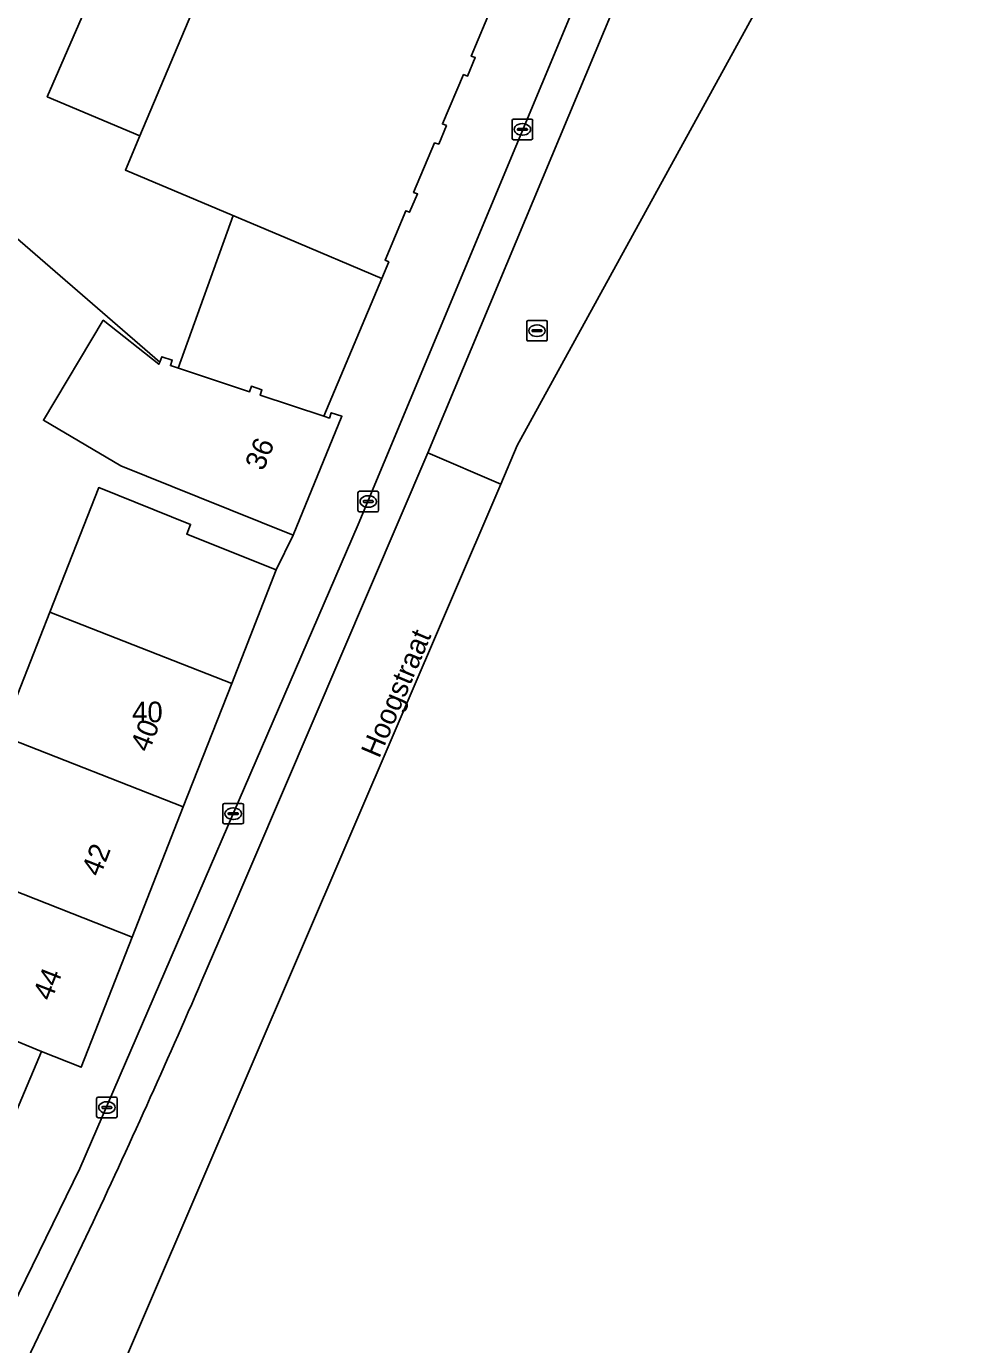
# Model space of a CAD drawing. Extents: x 160102 to 160934, y 382045 to 382923.
# Drawn here: x 160880.9 to 160927.2, y 382756.5 to 382820.7 of the extents above; entities that cross this region are included whole.
import ezdxf

# ---------------------------------------------------------------- set-up
doc = ezdxf.new("R2010")
doc.units = 0
for name, color, linetype in [('IMGEO_Erf', 7, 'Continuous'), ('IMGEO_Hek', 7, 'Continuous'), ('IMGEO_Kolk', 7, 'Continuous'), ('IMGEO_Muur', 7, 'Continuous'), ('IMGEO_Openbare_ruimte_label', 7, 'Continuous'), ('IMGEO_Pand', 7, 'Continuous'), ('IMGEO_Pand_nummerreeks', 7, 'Continuous'), ('IMGEO_Rijbaan_lokaal_gesloten', 7, 'Continuous'), ('IMGEO_Rijbaan_lokaal_open', 7, 'Continuous'), ('IMGEO_Rioolput', 7, 'Continuous'), ('IMGEO_Voetpad_open', 7, 'Continuous')]:
    doc.layers.add(name, color=color, linetype=linetype)

msp = doc.modelspace()

# ---------------------------------------------------------------- linework, layer by layer
at = {"layer": 'IMGEO_Erf'}
msp.add_lwpolyline([(160879.654, 382786.178), (160882.011, 382792.179), (160884.39, 382798.236), (160888.866, 382796.448), (160888.677, 382795.974), (160893.032, 382794.234), (160893.861, 382795.927), (160889.222, 382797.792), (160885.476, 382799.297), (160881.699, 382801.511), (160884.614, 382806.378), (160887.321, 382804.235), (160887.366, 382804.346), (160872.674, 382817.052)], dxfattribs=at)
at = {"layer": 'IMGEO_Hek'}
msp.add_lwpolyline([(160888.264, 382804.05), (160890.942, 382811.468)], dxfattribs=at)
at = {"layer": 'IMGEO_Kolk'}
for p, q in [((160904.513, 382815.238), (160904.513, 382816.09)), ((160904.588, 382816.164), (160905.44, 382816.164)), ((160904.772, 382815.658), (160904.772, 382815.67)), ((160904.815, 382815.707), (160905.213, 382815.707)), ((160905.001, 382815.944), (160905.026, 382815.944)), ((160905.256, 382815.67), (160905.256, 382815.658)), ((160905.514, 382816.09), (160905.514, 382815.238)), ((160905.44, 382815.164), (160904.588, 382815.164)), ((160905.21, 382815.621), (160904.812, 382815.621)), ((160905.024, 382815.384), (160904.999, 382815.384)), ((160897.011, 382797.135), (160897.011, 382797.987)), ((160897.086, 382798.061), (160897.938, 382798.061)), ((160897.499, 382797.841), (160897.524, 382797.841)), ((160898.012, 382797.987), (160898.012, 382797.135)), ((160897.938, 382797.061), (160897.086, 382797.061)), ((160897.27, 382797.555), (160897.27, 382797.567)), ((160897.708, 382797.518), (160897.31, 382797.518)), ((160897.313, 382797.604), (160897.711, 382797.604)), ((160897.522, 382797.281), (160897.497, 382797.281)), ((160897.754, 382797.567), (160897.754, 382797.555)), ((160890.438, 382781.95), (160890.438, 382782.802)), ((160890.513, 382782.876), (160891.365, 382782.876)), ((160890.697, 382782.37), (160890.697, 382782.382)), ((160891.135, 382782.333), (160890.737, 382782.333)), ((160890.74, 382782.419), (160891.138, 382782.419)), ((160890.926, 382782.656), (160890.951, 382782.656)), ((160891.181, 382782.382), (160891.181, 382782.37)), ((160891.439, 382782.802), (160891.439, 382781.95)), ((160891.365, 382781.876), (160890.513, 382781.876)), ((160890.949, 382782.096), (160890.924, 382782.096)), ((160884.29, 382767.657), (160884.29, 382768.509)), ((160884.365, 382768.583), (160885.217, 382768.583)), ((160884.778, 382768.363), (160884.803, 382768.363)), ((160885.291, 382768.509), (160885.291, 382767.657)), ((160885.217, 382767.583), (160884.365, 382767.583)), ((160884.549, 382768.077), (160884.549, 382768.089)), ((160884.987, 382768.04), (160884.589, 382768.04)), ((160884.592, 382768.126), (160884.99, 382768.126)), ((160884.801, 382767.803), (160884.776, 382767.803)), ((160885.033, 382768.089), (160885.033, 382768.077))]:
    msp.add_line(p, q, dxfattribs=at)
for points in [[(160904.513, 382815.238), (160904.513, 382816.09)], [(160904.588, 382816.164), (160905.44, 382816.164)], [(160905.514, 382816.09), (160905.514, 382815.238)], [(160905.44, 382815.164), (160904.588, 382815.164)], [(160897.011, 382797.135), (160897.011, 382797.987)], [(160897.086, 382798.061), (160897.938, 382798.061)], [(160898.012, 382797.987), (160898.012, 382797.135)], [(160897.938, 382797.061), (160897.086, 382797.061)], [(160890.438, 382781.95), (160890.438, 382782.802)], [(160890.513, 382782.876), (160891.365, 382782.876)], [(160891.439, 382782.802), (160891.439, 382781.95)], [(160891.365, 382781.876), (160890.513, 382781.876)], [(160884.29, 382767.657), (160884.29, 382768.509)], [(160884.365, 382768.583), (160885.217, 382768.583)], [(160885.291, 382768.509), (160885.291, 382767.657)], [(160885.217, 382767.583), (160884.365, 382767.583)]]:
    msp.add_lwpolyline(points, dxfattribs=at)
for centre, radius, start, end in [((160904.59, 382816.088), 0.0765, 91.55205, 178.44795), ((160904.59, 382816.088), 0.0765, 91.55205, 178.44795), ((160904.812, 382815.667), 0.0403, 85.87752, 175.75265), ((160904.809, 382815.657), 0.0366, 178.93798, 274.71019), ((160905.213, 382815.664), 0.043, 264.86636, 352.45326), ((160905.217, 382815.669), 0.0386, 1.73085, 96.63898), ((160905.438, 382816.088), 0.0765, 1.55205, 88.44795), ((160905.438, 382816.088), 0.0765, 1.55205, 88.44795), ((160904.59, 382815.24), 0.0765, 181.55205, 268.44795), ((160904.59, 382815.24), 0.0765, 181.55205, 268.44795), ((160905.438, 382815.24), 0.0765, 271.55205, 358.44795), ((160905.438, 382815.24), 0.0765, 271.55205, 358.44795), ((160897.088, 382797.985), 0.0765, 91.55205, 178.44795), ((160897.088, 382797.985), 0.0765, 91.55205, 178.44795), ((160897.936, 382797.985), 0.0765, 1.55205, 88.44795), ((160897.936, 382797.985), 0.0765, 1.55205, 88.44795), ((160897.088, 382797.137), 0.0765, 181.55205, 268.44795), ((160897.088, 382797.137), 0.0765, 181.55205, 268.44795), ((160897.31, 382797.564), 0.0403, 85.87752, 175.75265), ((160897.307, 382797.554), 0.0366, 178.93798, 274.71019), ((160897.711, 382797.561), 0.043, 264.86636, 352.45326), ((160897.715, 382797.566), 0.0386, 1.73085, 96.63898), ((160897.936, 382797.137), 0.0765, 271.55205, 358.44795), ((160897.936, 382797.137), 0.0765, 271.55205, 358.44795), ((160890.515, 382782.8), 0.0765, 91.55205, 178.44795), ((160890.515, 382782.8), 0.0765, 91.55205, 178.44795), ((160890.737, 382782.379), 0.0403, 85.87752, 175.75265), ((160890.734, 382782.369), 0.0366, 178.93798, 274.71019), ((160891.138, 382782.376), 0.043, 264.86636, 352.45326), ((160891.142, 382782.381), 0.0386, 1.73085, 96.63898), ((160891.363, 382782.8), 0.0765, 1.55205, 88.44795), ((160891.363, 382782.8), 0.0765, 1.55205, 88.44795), ((160890.515, 382781.952), 0.0765, 181.55205, 268.44795), ((160890.515, 382781.952), 0.0765, 181.55205, 268.44795), ((160891.363, 382781.952), 0.0765, 271.55205, 358.44795), ((160891.363, 382781.952), 0.0765, 271.55205, 358.44795), ((160884.367, 382768.507), 0.0765, 91.55205, 178.44795), ((160884.367, 382768.507), 0.0765, 91.55205, 178.44795), ((160885.215, 382768.507), 0.0765, 1.55205, 88.44795), ((160885.215, 382768.507), 0.0765, 1.55205, 88.44795), ((160884.367, 382767.659), 0.0765, 181.55205, 268.44795), ((160884.367, 382767.659), 0.0765, 181.55205, 268.44795), ((160884.589, 382768.086), 0.0403, 85.87752, 175.75265), ((160884.586, 382768.076), 0.0366, 178.93798, 274.71019), ((160884.99, 382768.083), 0.043, 264.86636, 352.45326), ((160884.994, 382768.088), 0.0386, 1.73085, 96.63898), ((160885.215, 382767.659), 0.0765, 271.55205, 358.44795), ((160885.215, 382767.659), 0.0765, 271.55205, 358.44795)]:
    msp.add_arc(centre, radius, start, end, dxfattribs=at)
for centre, major_axis, ratio, start_param, end_param in [((160905, 382815.664), (-0.387, 0.002), 0.722429, 4.712389, 7.853982), ((160905.025, 382815.664), (-0.39, 0.002), 0.717154, 1.570796, 4.712389), ((160897.498, 382797.561), (-0.387, 0.002), 0.722429, 4.712389, 7.853982), ((160897.523, 382797.561), (-0.39, 0.002), 0.717154, 1.570796, 4.712389), ((160890.925, 382782.376), (-0.387, 0.002), 0.722429, 4.712389, 7.853982), ((160890.95, 382782.376), (-0.39, 0.002), 0.717154, 1.570796, 4.712389), ((160884.777, 382768.083), (-0.387, 0.002), 0.722429, 4.712389, 7.853982), ((160884.802, 382768.083), (-0.39, 0.002), 0.717154, 1.570796, 4.712389)]:
    msp.add_ellipse(centre, major_axis=major_axis, ratio=ratio, start_param=start_param, end_param=end_param, dxfattribs=at)
at = {"layer": 'IMGEO_Muur'}
msp.add_lwpolyline([(160872.674, 382817.052), (160887.366, 382804.346)], dxfattribs=at)
at = {"layer": 'IMGEO_Pand'}
msp.add_lwpolyline([(160894.957, 382835.628), (160886.391, 382815.35), (160885.688, 382813.687), (160893.574, 382810.356), (160898.179, 382808.41), (160898.513, 382809.22), (160898.327, 382809.298), (160899.34, 382811.704), (160899.523, 382811.632), (160899.913, 382812.526), (160899.722, 382812.598), (160900.743, 382815.009), (160900.941, 382814.951), (160901.315, 382815.851), (160901.119, 382815.928), (160902.153, 382818.327), (160902.343, 382818.261), (160902.722, 382819.16), (160902.523, 382819.225), (160903.55, 382821.657)], dxfattribs=at)
for points in [[(160895.357, 382801.706), (160892.252, 382802.732), (160892.339, 382802.997), (160891.826, 382803.167), (160891.739, 382802.902), (160887.884, 382804.176), (160887.971, 382804.441), (160887.47, 382804.606), (160887.366, 382804.346), (160887.321, 382804.235), (160884.614, 382806.378), (160881.699, 382801.511), (160885.476, 382799.297), (160889.222, 382797.792), (160893.861, 382795.927), (160896.231, 382801.71), (160895.709, 382801.883), (160895.622, 382801.618)], [(160882.011, 382792.179), (160890.863, 382788.706), (160893.032, 382794.234), (160888.677, 382795.974), (160888.866, 382796.448), (160884.39, 382798.236)], [(160879.654, 382786.178), (160888.509, 382782.704), (160890.863, 382788.706), (160882.011, 382792.179)], [(160886.026, 382776.373), (160888.509, 382782.704), (160879.654, 382786.178), (160877.168, 382779.848)], [(160886.026, 382776.373), (160877.168, 382779.848), (160874.732, 382773.645), (160881.607, 382770.804), (160883.542, 382770.043)], [(160874.732, 382773.645), (160873.177, 382774.255), (160873.638, 382775.428), (160870.2, 382778.054), (160868.368, 382779.113), (160864.409, 382770.935), (160870.655, 382768.224), (160878.904, 382764.441), (160879.55, 382765.961), (160881.607, 382770.804)]]:
    msp.add_lwpolyline(points, close=True, dxfattribs=at)
at = {"layer": 'IMGEO_Rijbaan_lokaal_gesloten'}
for points in [[(160903.964, 382798.406), (160904.768, 382800.279), (160927.223, 382841.17), (160927.223, 382841.17), (160926.236, 382841.937), (160925.677, 382841.063), (160924.062, 382838.535), (160922.161, 382835.56), (160922.06, 382835.401), (160920.036, 382832.222), (160917.309, 382827.954)], [(160911.478, 382831.312), (160909.834, 382827.177), (160897.018, 382796.438), (160883.479, 382765.119), (160876.197, 382750.267), (160877.844, 382749.439), (160883.947, 382762.152)], [(160900.41, 382799.932), (160912.863, 382829.706)], [(160912.863, 382829.706), (160900.41, 382799.932), (160903.964, 382798.406)], [(160889.414, 382774.256), (160890.54, 382776.885), (160900.41, 382799.932)]]:
    msp.add_lwpolyline(points, dxfattribs=at)
msp.add_arc((160512.376, 382937.266), 410.767, 334.76647, 336.6191, dxfattribs=at)
at = {"layer": 'IMGEO_Rijbaan_lokaal_open'}
for points in [[(160865.612, 382822.936), (160869.325, 382819.842), (160869.524, 382819.676), (160872.674, 382817.052), (160887.366, 382804.346), (160887.47, 382804.606), (160887.971, 382804.441), (160887.884, 382804.176), (160891.739, 382802.902), (160891.826, 382803.167), (160892.339, 382802.997), (160892.252, 382802.732), (160895.357, 382801.706), (160898.179, 382808.41), (160893.574, 382810.356), (160885.688, 382813.687), (160886.391, 382815.35), (160881.889, 382817.252), (160889.866, 382835.579)], [(160881.824, 382746.815), (160903.964, 382798.406), (160900.41, 382799.932), (160890.54, 382776.885), (160889.414, 382774.256)], [(160883.947, 382762.152), (160877.844, 382749.439), (160876.197, 382750.267), (160875.933, 382749.726), (160881.824, 382746.815)]]:
    msp.add_lwpolyline(points, dxfattribs=at)
msp.add_arc((160512.376, 382937.266), 410.767, 334.76647, 336.6191, dxfattribs=at)
at = {"layer": 'IMGEO_Rioolput'}
for p, q in [((160905.225, 382805.444), (160905.225, 382806.296)), ((160905.3, 382806.37), (160906.152, 382806.37)), ((160905.713, 382806.15), (160905.738, 382806.15)), ((160906.226, 382806.296), (160906.226, 382805.444)), ((160905.484, 382805.864), (160905.484, 382805.876)), ((160905.922, 382805.827), (160905.524, 382805.827)), ((160905.527, 382805.913), (160905.925, 382805.913)), ((160905.736, 382805.59), (160905.711, 382805.59)), ((160905.968, 382805.876), (160905.968, 382805.864)), ((160906.152, 382805.37), (160905.3, 382805.37))]:
    msp.add_line(p, q, dxfattribs=at)
for points in [[(160905.225, 382805.444), (160905.225, 382806.296)], [(160905.3, 382806.37), (160906.152, 382806.37)], [(160906.226, 382806.296), (160906.226, 382805.444)], [(160906.152, 382805.37), (160905.3, 382805.37)]]:
    msp.add_lwpolyline(points, dxfattribs=at)
for centre, radius, start, end in [((160905.302, 382806.294), 0.0765, 91.55205, 178.44795), ((160905.302, 382806.294), 0.0765, 91.55205, 178.44795), ((160906.15, 382806.294), 0.0765, 1.55205, 88.44795), ((160906.15, 382806.294), 0.0765, 1.55205, 88.44795), ((160905.302, 382805.446), 0.0765, 181.55205, 268.44795), ((160905.302, 382805.446), 0.0765, 181.55205, 268.44795), ((160905.524, 382805.873), 0.0403, 85.87752, 175.75265), ((160905.521, 382805.863), 0.0366, 178.93798, 274.71019), ((160905.925, 382805.87), 0.043, 264.86636, 352.45326), ((160905.929, 382805.875), 0.0386, 1.73085, 96.63898), ((160906.15, 382805.446), 0.0765, 271.55205, 358.44795), ((160906.15, 382805.446), 0.0765, 271.55205, 358.44795)]:
    msp.add_arc(centre, radius, start, end, dxfattribs=at)
for centre, major_axis, ratio, start_param, end_param in [((160905.712, 382805.87), (-0.387, 0.002), 0.722429, 4.712389, 7.853982), ((160905.737, 382805.87), (-0.39, 0.002), 0.717154, 1.570796, 4.712389)]:
    msp.add_ellipse(centre, major_axis=major_axis, ratio=ratio, start_param=start_param, end_param=end_param, dxfattribs=at)
at = {"layer": 'IMGEO_Voetpad_open'}
msp.add_lwpolyline([(160894.957, 382835.628), (160891.359, 382834.929), (160889.866, 382835.579), (160881.889, 382817.252), (160886.391, 382815.35)], close=True, dxfattribs=at)
for points in [[(160869.922, 382737.434), (160875.933, 382749.726), (160876.197, 382750.267), (160883.479, 382765.119), (160897.018, 382796.438), (160909.834, 382827.177), (160911.478, 382831.312)], [(160903.55, 382821.657), (160902.523, 382819.225), (160902.722, 382819.16), (160902.343, 382818.261), (160902.153, 382818.327), (160901.119, 382815.928), (160901.315, 382815.851), (160900.941, 382814.951), (160900.743, 382815.009), (160899.722, 382812.598), (160899.913, 382812.526), (160899.523, 382811.632), (160899.34, 382811.704), (160898.327, 382809.298), (160898.513, 382809.22), (160898.179, 382808.41), (160895.357, 382801.706), (160895.622, 382801.618), (160895.709, 382801.883), (160896.231, 382801.71), (160893.861, 382795.927), (160893.032, 382794.234), (160890.863, 382788.706), (160888.509, 382782.704), (160886.026, 382776.373), (160883.542, 382770.043), (160881.607, 382770.804), (160879.55, 382765.961)]]:
    msp.add_lwpolyline(points, dxfattribs=at)

# ---------------------------------------------------------------- texts
at = {"layer": 'IMGEO_Openbare_ruimte_label'}
msp.add_text('Hoogstraat', height=1, rotation=67.04964, dxfattribs=at).set_placement((160898.044, 382785.031))
at = {"layer": 'IMGEO_Pand_nummerreeks'}
for s, rotation, p in [('36', 67.71511, (160892.402, 382799.01)), ('40', 68.58019, (160886.827, 382785.316)), ('42', 68.58019, (160884.452, 382779.264)), ('44', 68.58019, (160882.081, 382773.218))]:
    msp.add_text(s, height=1, rotation=rotation, dxfattribs=at).set_placement(p)
msp.add_text('40', height=1, dxfattribs=at).set_placement((160886.018, 382786.825))

doc.saveas('drawing.dxf')
